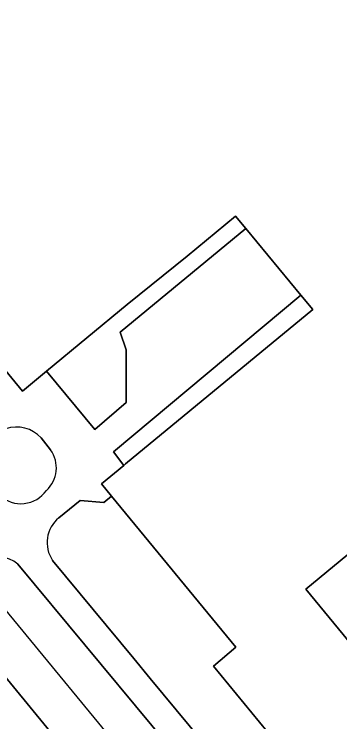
# Model space of a CAD drawing. Extents: x 156141 to 158132, y 385651 to 388333.
# Drawn here: x 156991.8 to 157073.1, y 386874.6 to 387051.3 of the extents above; entities that cross this region are included whole.
import ezdxf

# ---------------------------------------------------------------- set-up
doc = ezdxf.new("R2010")
doc.units = 0
for name, color, linetype in [('IMGEO_Erf', 7, 'Continuous'), ('IMGEO_Groenvoorziening', 7, 'Continuous'), ('IMGEO_Hek', 7, 'Continuous'), ('IMGEO_Pand', 7, 'Continuous'), ('IMGEO_Rijbaan_lokaal_open', 7, 'Continuous')]:
    doc.layers.add(name, color=color, linetype=linetype)

msp = doc.modelspace()

# ---------------------------------------------------------------- linework, layer by layer
at = {"layer": 'IMGEO_Erf'}
for points in [[(157049.67, 386997.8), (157047.13, 387000.88), (157035.03, 386990.9), (157020.06, 386978.82), (156999.93, 386962.16), (157011.99, 386947.65), (157019.76, 386954.38), (157019.81, 386967.53), (157018.3, 386971.93)], [(157066.37, 386977.57), (157063.43, 386981.12), (157016.64, 386942.01), (157019.18, 386938.65), (157019.62, 386939.01)]]:
    msp.add_lwpolyline(points, close=True, dxfattribs=at)
for points in [[(157066.45, 386869.91), (157060.78, 386865.23), (157041.56, 386888.57), (157047.21, 386893.24), (157016.15, 386930.98), (157014.26, 386929.42), (157008.33, 386929.92), (157002.98, 386925.56)], [(157001.44, 386914.91), (157021.68, 386890.42), (157025.76, 386885.45), (157058.21, 386846.34), (157060.62, 386843.41)], [(157078.01, 386810.98), (157076.11, 386813.25), (157042.17, 386854.32), (157026.17, 386873.74), (156992.74, 386913.98)], [(156975.66, 386902.77), (157000, 386873.24), (157004.43, 386867.87), (157004.18, 386867.66), (157000, 386864.22), (156951.3, 386824.08)]]:
    msp.add_lwpolyline(points, dxfattribs=at)
for centre, radius, start, end in [((157007.99, 386919.4), 7.94, 129.1008, 214.4206), ((156987.7, 386908.28), 7.6, 48.4891, 121.992)]:
    msp.add_arc(centre, radius, start, end, dxfattribs=at)
at = {"layer": 'IMGEO_Groenvoorziening'}
for points in [[(157214.97, 386925.48), (157169.44, 386980.52), (157143.68, 387011.99), (157121.58, 387038.54), (157110.85, 387029.54), (157151.92, 386979.73), (157064.67, 386907.78), (157084.05, 386884.24), (157171.32, 386956.18)], [(157000.94, 386942.54), (156998.57, 386945.5)]]:
    msp.add_lwpolyline(points, dxfattribs=at)
for centre, radius, start, end in [((156992.38, 386939.83), 8.4, 42.4673, 108.2068), ((156994.63, 386938.06), 7.74, 312.6364, 35.4153), ((156993.52, 386936.89), 7.8, 227.7123, 324.5222)]:
    msp.add_arc(centre, radius, start, end, dxfattribs=at)
at = {"layer": 'IMGEO_Hek'}
msp.add_lwpolyline([(156981.2, 386912.78), (157029.48, 386854.2)], dxfattribs=at)
at = {"layer": 'IMGEO_Pand'}
for points in [[(157100.14, 386829.08), (157183.76, 386898.02), (157185.57, 386895.57), (157182.9, 386893.32), (157185.09, 386890.64), (157185.65, 386889.95), (157196.78, 386898.93), (157196.1, 386899.73), (157193.9, 386902.32), (157191.11, 386900.04), (157189.01, 386902.35), (157204.92, 386915.47), (157171.32, 386956.18), (157084.05, 386884.24), (157064.67, 386907.78), (157151.92, 386979.73), (157110.85, 387029.54), (157092.5, 387051.8)], [(156985.85, 386966.92), (156993.91, 386957.19), (156999.93, 386962.16), (157020.06, 386978.82), (157035.03, 386990.9), (157047.13, 387000.88), (157049.67, 386997.8), (157063.43, 386981.12), (157066.37, 386977.57), (157019.62, 386939.01), (157019.18, 386938.65), (157013.61, 386934.06), (157016.15, 386930.98), (157047.21, 386893.24), (157041.56, 386888.57), (157060.78, 386865.23)], [(156951.3, 386824.08), (157000, 386864.22), (157004.18, 386867.66), (157004.43, 386867.87), (157000, 386873.24), (156975.66, 386902.77)]]:
    msp.add_lwpolyline(points, dxfattribs=at)
at = {"layer": 'IMGEO_Rijbaan_lokaal_open'}
for points in [[(157002.98, 386925.56), (157008.33, 386929.92), (157014.26, 386929.42), (157016.15, 386930.98), (157013.61, 386934.06), (157019.18, 386938.65), (157016.64, 386942.01), (157063.43, 386981.12), (157049.67, 386997.8), (157018.3, 386971.93), (157019.81, 386967.53), (157019.76, 386954.38), (157011.99, 386947.65), (156999.93, 386962.16), (156993.91, 386957.19), (156985.85, 386966.92), (156974.52, 386957.63)], [(156998.57, 386945.5), (157000.94, 386942.54)], [(157060.62, 386843.41), (157058.21, 386846.34), (157025.76, 386885.45), (157021.68, 386890.42), (157001.44, 386914.91)], [(156992.74, 386913.98), (157026.17, 386873.74), (157042.17, 386854.32), (157076.11, 386813.25), (157078.01, 386810.98)]]:
    msp.add_lwpolyline(points, dxfattribs=at)
for centre, radius, start, end in [((156992.38, 386939.83), 8.4, 42.4673, 108.2068), ((156994.63, 386938.06), 7.74, 312.6364, 35.4153), ((156993.52, 386936.89), 7.8, 227.7123, 324.5222), ((157007.99, 386919.4), 7.94, 129.1008, 214.4206), ((156987.7, 386908.28), 7.6, 48.4891, 121.992)]:
    msp.add_arc(centre, radius, start, end, dxfattribs=at)

doc.saveas('drawing.dxf')
